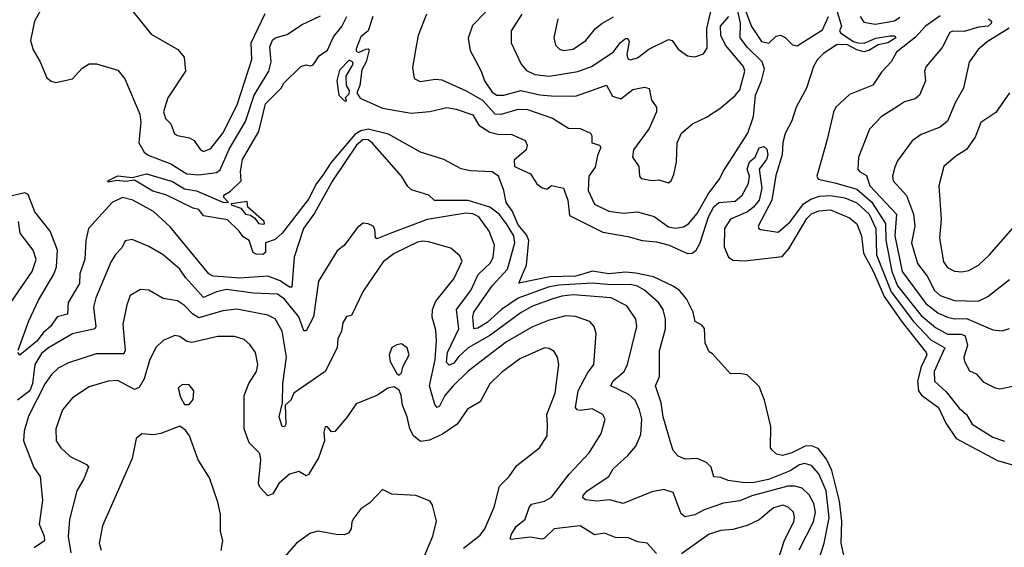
# Model space of a CAD drawing. Extents: x 1245515 to 1420776, y 606314 to 671314.
# Tile 263 of 385: x 1359734 to 1363864, y 635468 to 637682. Entities that reach past the tile are written whole.
import ezdxf

# ---------------------------------------------------------------- set-up
doc = ezdxf.new("R2010")
doc.units = 0

msp = doc.modelspace()

# ---------------------------------------------------------------- linework, layer by layer
at = {"layer": '0CON10XD'}
for points in [[(1359861.5, 637795), (1359796, 637675), (1359778.6, 637595), (1359790.3, 637555), (1359819.5, 637505), (1359847.7, 637437.7), (1359865, 637423.3), (1359885, 637417.5), (1359955, 637433.8), (1359995, 637478.8), (1360025, 637496.2), (1360056.1, 637496.1), (1360145, 637469.4), (1360173.9, 637433.9), (1360237, 637285), (1360241.2, 637251.2), (1360233.7, 637165), (1360255, 637125.4), (1360273, 637113), (1360367.1, 637077.1), (1360435, 637034.5), (1360485, 637030.5), (1360559.7, 637040.3), (1360575, 637051.8), (1360611.9, 637138.1), (1360680.3, 637255), (1360717.3, 637365), (1360778.3, 637465), (1360788.3, 637505), (1360782.3, 637567.7), (1360794.1, 637595.9), (1360805, 637605.2), (1360855, 637620.1), (1360915, 637659.8), (1360995, 637697.6)], [(1360162.8, 637772.8), (1360285, 637620.6), (1360396.9, 637556.9), (1360422.9, 637525), (1360429.5, 637465), (1360355, 637354.2), (1360336.9, 637295), (1360345, 637266.7), (1360367.5, 637245), (1360383.4, 637203.4), (1360395.4, 637195.4), (1360446.1, 637186.1), (1360465.4, 637175.4), (1360491.4, 637135), (1360505, 637128.5), (1360535, 637141.5), (1360585, 637206.2), (1360646.3, 637325), (1360707.5, 637515), (1360704.7, 637585), (1360762.8, 637707.2)], [(1361839.6, 637705), (1361795.4, 637635), (1361794.5, 637584.5), (1361836.5, 637495), (1361859, 637469), (1361895, 637451.4), (1361955, 637445.2), (1362075, 637463.8), (1362132.2, 637485), (1362223.4, 637545), (1362254.1, 637585.9), (1362275, 637602.9), (1362285, 637602.7), (1362289.9, 637589.9), (1362280.5, 637535), (1362285, 637518), (1362293.8, 637513.8), (1362325, 637521.8), (1362372.6, 637557.4), (1362455, 637598.9), (1362470.8, 637595), (1362495, 637557.5), (1362535, 637530), (1362565, 637525.7), (1362602.1, 637537.9), (1362617.2, 637562.8), (1362615.4, 637645), (1362643.8, 637765)], [(1363191.2, 635435), (1363180, 635485), (1363182.7, 635577.3), (1363171.8, 635661.8), (1363139.9, 635789.9), (1363117.4, 635837.4), (1363082.8, 635882.8), (1363055, 635893.2), (1363028.3, 635891.7), (1362972.9, 635865), (1362933.6, 635853.6), (1362908.8, 635858.8), (1362890, 635875), (1362883.3, 635885), (1362884.4, 635974.4), (1362858, 636085), (1362835, 636142.5), (1362785, 636191.2), (1362755, 636197.5), (1362715, 636196.2), (1362639.5, 636279.5), (1362625, 636287.5), (1362608.8, 636325), (1362605.7, 636385.7), (1362595, 636400), (1362566.7, 636415), (1362559.2, 636455), (1362530.6, 636510.6), (1362501.5, 636545), (1362475, 636563.5), (1362392.1, 636602.1), (1362318.4, 636618.4), (1362275, 636622.6), (1362205, 636615.9), (1362135, 636626.2), (1362096, 636614), (1362065, 636605.4), (1361957.5, 636602.5), (1361826.7, 636576.7), (1361858.8, 636651.2), (1361869.1, 636755), (1361859.5, 636779.5), (1361825, 636821.4), (1361799.7, 636879.8), (1361774.5, 636915), (1361764.7, 636965), (1361742.1, 637025), (1361715, 637043.6), (1361625, 637047.6), (1361585.8, 637055.7), (1361512.5, 637095), (1361415, 637125.6), (1361280.8, 637200.7), (1361195, 637222.1), (1361164.1, 637215.9), (1361139.7, 637200.3), (1361038.7, 637081.3), (1361005, 637029.3), (1360978.8, 636995), (1360945, 636928.1), (1360835, 636785.5), (1360805, 636759), (1360764.5, 636745), (1360764.5, 636705.5), (1360753.8, 636696.2), (1360725, 636697.5), (1360712.7, 636705), (1360695.8, 636755), (1360670.3, 636770.3), (1360653.8, 636795), (1360605, 636841.9), (1360505, 636859.2), (1360485, 636885.3), (1360461.3, 636891.3), (1360346.4, 636946.4), (1360292.2, 636962.2), (1360215, 637008), (1360176.8, 637003.2), (1360142.5, 637007.5), (1360105, 637000), (1360103.3, 637005), (1360145, 637026.7), (1360205, 637020), (1360265, 637035.2), (1360375, 637003.2), (1360425, 636972.4), (1360475, 636963.6), (1360585, 636916.7), (1360610, 636915), (1360590, 636935), (1360590, 636945), (1360617.6, 636962.4), (1360662.5, 637005), (1360660, 637045), (1360668, 637095), (1360737.3, 637212.7), (1360765, 637328), (1360830, 637395), (1360841.2, 637415), (1360913.3, 637485), (1360935, 637492.5), (1360955, 637487.5), (1360965, 637492.5), (1360990, 637530), (1361025, 637554.3), (1361049.6, 637610.4), (1361085, 637652.8), (1361105.7, 637695)], [(1361214.3, 637695), (1361195.7, 637634.3), (1361165, 637610), (1361145, 637560), (1361145, 637550), (1361155, 637543.3), (1361185, 637557.5), (1361195, 637560), (1361200, 637555), (1361187.5, 637505), (1361168.3, 637471.7), (1361160, 637405), (1361147.5, 637375), (1361161.7, 637351.7), (1361255, 637310.9), (1361375, 637289.4), (1361453.6, 637296.4), (1361525, 637313.3), (1361563.8, 637306.2), (1361635, 637282), (1361659.2, 637239.2), (1361705, 637209.1), (1361745, 637200), (1361795, 637201.9), (1361854, 637175), (1361862.2, 637155), (1361858.5, 637135), (1361808.4, 637091.6), (1361809, 637065), (1361876.8, 637035), (1361902.6, 636992.6), (1361925, 636975.8), (1361945, 636970), (1361965, 636985.6), (1362014, 636975), (1362033, 636925), (1362040.2, 636860.2), (1362179.9, 636789.9), (1362285, 636772.1), (1362345, 636755.2), (1362405, 636750), (1362458.1, 636735), (1362535, 636700.6), (1362555, 636701.6), (1362571.3, 636715), (1362588.6, 636745), (1362623.1, 636855), (1362645, 636896.1), (1362666.5, 636915), (1362735, 636920.8), (1362764.1, 636945.9), (1362791.2, 636995), (1362794.3, 637025), (1362784.8, 637055), (1362794.4, 637085.6), (1362819.2, 637105), (1362835, 637143.8), (1362855, 637150), (1362867.7, 637137.7), (1362871.8, 637115), (1362865.7, 637095), (1362835.3, 637054.7), (1362846.6, 636975), (1362835.4, 636925), (1362812.2, 636895), (1362786.1, 636875), (1362714.9, 636845.1), (1362689.8, 636805), (1362688.5, 636728.5), (1362706.9, 636685), (1362725, 636672.8), (1362775, 636669.2), (1362932.3, 636687.7), (1362959.4, 636720.6), (1363035, 636846.9), (1363055, 636867.7), (1363085, 636879.2), (1363135, 636883.5), (1363215, 636850), (1363245.4, 636825), (1363265, 636774.2), (1363272.5, 636702.5), (1363315, 636623.5), (1363359.7, 636519.7), (1363435, 636413.1), (1363536.6, 636285), (1363538.6, 636275), (1363515.3, 636224.7), (1363500, 636165), (1363503.8, 636123.8), (1363516.3, 636106.3), (1363588.1, 636055), (1363619, 635989), (1363661.9, 635925), (1363835, 635831.6), (1363945, 635799.4)], [(1361440.6, 637705), (1361405.5, 637615), (1361395, 637562.5), (1361381.3, 637481.3), (1361388.9, 637435), (1361412.8, 637422.7), (1361478.3, 637431.7), (1361505, 637428.8), (1361606.2, 637383.8), (1361675, 637343.5), (1361727.2, 637287.2), (1361755, 637285.5), (1361825, 637306.7), (1361864.2, 637304.2), (1361968.4, 637268.4), (1362035, 637226.8), (1362085, 637224.7), (1362128, 637205), (1362134.2, 637195), (1362134, 637165), (1362165, 637155.6), (1362171.9, 637145), (1362157.7, 637112.3), (1362146.9, 637063.1), (1362120.8, 637025), (1362117.8, 636965), (1362145, 636907.1), (1362205, 636878.1), (1362265, 636869.5), (1362325, 636875.9), (1362395, 636855.4), (1362455, 636812.2), (1362485, 636806.8), (1362518.1, 636811.9), (1362538.5, 636825), (1362575, 636867.9), (1362620.8, 636949.2), (1362671.1, 637015), (1362684.3, 637045), (1362787.4, 637205), (1362811.9, 637275), (1362820.5, 637365), (1362845.2, 637425), (1362857.1, 637475), (1362847.7, 637505), (1362786.9, 637565), (1362755.9, 637605), (1362757.4, 637667.4), (1362744.1, 637725)], [(1361687.3, 637712.7), (1361632.6, 637657.4), (1361614.7, 637604.7), (1361622.9, 637552.9), (1361669.2, 637465), (1361683.8, 637425), (1361715, 637377.1), (1361735, 637364.3), (1361765, 637364.3), (1361835, 637384), (1361915, 637366), (1361962.8, 637362.8), (1362065, 637360.9), (1362195, 637407.5), (1362220.2, 637360.2), (1362255, 637348.9), (1362305, 637388.4), (1362355, 637399.1), (1362373.6, 637393.6), (1362383.9, 637343.9), (1362405.4, 637315), (1362405.3, 637294.7), (1362373.6, 637225), (1362308.8, 637135), (1362303.6, 637105), (1362330.8, 637065), (1362334, 637025), (1362340, 637015), (1362385, 637007.3), (1362415, 637009.4), (1362455, 636997.5), (1362466, 637005), (1362477.7, 637032.3), (1362488.5, 637085), (1362491.6, 637165), (1362510, 637205), (1362555.3, 637244.7), (1362615, 637273.3), (1362675, 637311.5), (1362735, 637362.9), (1362755, 637387.8), (1362775.3, 637465), (1362770, 637485), (1362747.5, 637512.5), (1362694.8, 637575), (1362674.8, 637615.2), (1362673.1, 637655), (1362708.4, 637695)], [(1361990.4, 637685), (1361974.6, 637605), (1361980.5, 637575), (1361997.7, 637557.7), (1362015, 637552), (1362055, 637558.6), (1362107.7, 637595), (1362148.7, 637645), (1362175, 637665.8), (1362225, 637694.1)], [(1362775, 637726.6), (1362802.6, 637652.6), (1362845, 637590.3), (1362876.4, 637583.6), (1362907.2, 637612.7), (1362925, 637617.2), (1362945, 637607.2), (1362975, 637576.4), (1362995, 637572.2), (1363101.4, 637638.6), (1363126.1, 637695)], [(1363159.6, 637725), (1363180.4, 637655), (1363172.5, 637635), (1363177.5, 637625), (1363230.7, 637590.7), (1363249.4, 637585), (1363276.3, 637583.7), (1363325, 637604), (1363385, 637613.2), (1363404.4, 637614.4), (1363409.1, 637605), (1363375.4, 637585), (1363334.5, 637575.5), (1363295, 637552), (1363275, 637547.2), (1363245, 637554.6), (1363205.6, 637575.6), (1363162.1, 637577.9), (1363105, 637540.3), (1363079.8, 637515), (1363063.8, 637485), (1363034.5, 637395), (1362991.1, 637315), (1362972.5, 637257.5), (1362945, 637204.3), (1362934.2, 637165.8), (1362932.1, 637115), (1362905, 637028), (1362888.8, 636925), (1362830.8, 636815), (1362833.8, 636805), (1362841.7, 636801.7), (1362915, 636790), (1362965, 636833.2), (1363021.4, 636908.6), (1363051.6, 636928.4), (1363088.7, 636941.3), (1363135, 636944.4), (1363195, 636934.6), (1363245, 636913.6), (1363296.9, 636865), (1363324.3, 636805), (1363327.5, 636695), (1363389.4, 636539.4), (1363482.6, 636415), (1363555, 636337.8), (1363613.6, 636305), (1363569.7, 636205), (1363571.5, 636165), (1363620.5, 636120.5), (1363675, 636051.1), (1363705.2, 636025.2), (1363728.9, 635985), (1363815, 635930.5), (1363865, 635913.5)], [(1363595, 637698.4), (1363533.4, 637655), (1363491.1, 637608.9), (1363411.5, 637545), (1363388.6, 637505), (1363348.8, 637461.2), (1363312.7, 637407.3), (1363215, 637367.7), (1363157.3, 637315), (1363146.7, 637293.3), (1363121.3, 637178.7), (1363076.9, 637025), (1363083.1, 637013.1), (1363153, 636997), (1363245, 636971.1), (1363307, 636917), (1363366, 636826), (1363367, 636757), (1363392.5, 636625), (1363415.4, 636565), (1363515, 636440), (1363575, 636390.3), (1363625, 636361.5), (1363682.3, 636362.3), (1363699.3, 636355), (1363709.6, 636315), (1363694, 636265), (1363697.3, 636247.3), (1363718.3, 636208.3), (1363745, 636195.8), (1363775, 636162.5), (1363825, 636136.9), (1363845, 636133.1), (1363912.8, 636147.2)], [(1363258.9, 637695), (1363275, 637671.8), (1363322.2, 637662.2), (1363402.6, 637677.4), (1363425, 637691.8)], [(1363796.9, 637685), (1363809.6, 637675), (1363808.4, 637665), (1363795.6, 637654.4), (1363755, 637650.7), (1363695, 637632.3), (1363646.6, 637633.4), (1363635, 637627.5), (1363602.5, 637565), (1363536, 637485), (1363529.6, 637465), (1363532.5, 637425), (1363507.9, 637365), (1363490.1, 637349.9), (1363445, 637336.7), (1363419.3, 637320.7), (1363346.5, 637273.5), (1363298.2, 637221.8), (1363252.3, 637105), (1363249.6, 637055), (1363255.6, 637045), (1363285, 637028.6), (1363299.3, 636985), (1363412, 636865), (1363404.9, 636775), (1363434.9, 636624.9), (1363535, 636490.4), (1363585, 636451.7), (1363625, 636433.8), (1363655, 636427.1), (1363705, 636428), (1363815, 636380.4), (1363855, 636376.5), (1363885, 636385.6)], [(1363883.5, 637646.5), (1363791.3, 637588.7), (1363753.8, 637556.2), (1363716.4, 637503.6), (1363692.8, 637395), (1363658.9, 637335), (1363624.8, 637255.2), (1363595, 637230), (1363515, 637200), (1363477.3, 637172.7), (1363415, 637089.2), (1363405, 637063.3), (1363394.4, 637025), (1363398.1, 637005), (1363453.5, 636943.5), (1363483.4, 636865), (1363487.8, 636815), (1363474.8, 636745), (1363499, 636659), (1363540, 636605), (1363571.1, 636545), (1363594.6, 636525), (1363655, 636503.3), (1363755, 636501.1), (1363795, 636519.6), (1363885, 636591.5)], [(1361105, 637340), (1361100, 637355), (1361115, 637370), (1361117.5, 637385), (1361103.8, 637405), (1361103.3, 637445), (1361132.5, 637495), (1361130, 637505), (1361115, 637512.5), (1361075, 637470), (1361064.3, 637425), (1361072.5, 637365), (1361095, 637342.5), (1361105, 637340)], [(1363885.8, 637375), (1363827.6, 637292.4), (1363765, 637250), (1363740.8, 637189.2), (1363705, 637137.1), (1363660.9, 637109.1), (1363609.4, 637065), (1363589.1, 636985), (1363598.8, 636845), (1363591.6, 636765), (1363608.2, 636665), (1363625, 636642), (1363655, 636626.2), (1363685, 636623.8), (1363715, 636629.5), (1363755, 636651.5), (1363801.8, 636695), (1363898.1, 636805)], [(1363085.3, 635415), (1363108, 635485), (1363129, 635591), (1363116.7, 635705), (1363086.2, 635776.2), (1363055, 635811.2), (1363025, 635820), (1363005, 635814.3), (1362965, 635788.3), (1362875, 635753.1), (1362815, 635739.2), (1362775, 635738.8), (1362705, 635747.8), (1362675, 635761.5), (1362645, 635763.8), (1362634.7, 635804.7), (1362614.1, 635824.1), (1362575, 635840.4), (1362525, 635837.5), (1362495, 635850), (1362475, 635873.8), (1362464.7, 635904.7), (1362433.3, 636015), (1362424.4, 636074.4), (1362401.1, 636145), (1362417.8, 636185), (1362417.1, 636292.9), (1362442.2, 636385), (1362442.4, 636425), (1362432.9, 636465), (1362413.1, 636495), (1362355, 636547.3), (1362325, 636563.1), (1362295, 636570.3), (1362215, 636569.3), (1362135, 636576.5), (1361995, 636568.4), (1361950.4, 636559.6), (1361825, 636512.9), (1361754.5, 636465.5), (1361695, 636411), (1361655, 636387), (1361638.6, 636385), (1361633.7, 636435), (1361638.8, 636455), (1361714.9, 636565.1), (1361779.8, 636635), (1361810.6, 636745), (1361806.9, 636775), (1361775.1, 636825), (1361744.5, 636865), (1361705.2, 636895.2), (1361615, 636922.4), (1361473.4, 636923.4), (1361450, 636945), (1361377.3, 636967.3), (1361361.5, 636981.5), (1361335.5, 637025), (1361212.4, 637165), (1361195, 637177.1), (1361175, 637179.3), (1361145.7, 637155), (1361045, 637006), (1360970.2, 636869.8), (1360923.9, 636805), (1360884.6, 636685), (1360875, 636560), (1360865, 636558.7), (1360825.5, 636585.5), (1360775, 636605.5), (1360655, 636597.3), (1360587, 636603), (1360545, 636606.2), (1360527.1, 636615), (1360365, 636812.9), (1360295, 636876.6), (1360207.5, 636925), (1360164.8, 636935.2), (1360121.1, 636915), (1360022.8, 636805), (1360011.1, 636755), (1360006.3, 636676.3), (1359985.3, 636615), (1359984.7, 636575), (1359936.3, 636495), (1359933.5, 636446.5), (1359890.9, 636435), (1359864.8, 636395.2), (1359832.2, 636367.8), (1359805, 636332.4), (1359734.4, 636274.4), (1359725.9, 636285)], [(1359726.7, 636295), (1359771.6, 636418.4), (1359812.9, 636505), (1359876.4, 636613.6), (1359887.8, 636645), (1359891.7, 636715), (1359861.6, 636795), (1359797.6, 636875), (1359768.5, 636948.5), (1359754.6, 636954.6), (1359695, 636941)], [(1360755, 636824.3), (1360760, 636825), (1360758.8, 636835), (1360690, 636895), (1360688.3, 636918.3), (1360620.7, 636909.3), (1360620, 636905), (1360660.7, 636890.7), (1360681.2, 636865), (1360701.4, 636861.4), (1360719.5, 636849.5), (1360735, 636826.2), (1360755, 636824.3)], [(1362385, 635700), (1362265, 635651.4), (1362207.2, 635667.2), (1362155, 635661.2), (1362106.9, 635666.9), (1362095.9, 635675.9), (1362096.9, 635685), (1362114.4, 635705), (1362205, 635764.4), (1362223.5, 635796.5), (1362285, 635853.6), (1362317.4, 635892.6), (1362338.7, 635941.3), (1362342.9, 636005), (1362334.1, 636045), (1362314.7, 636085), (1362288.9, 636108.9), (1362213.2, 636145), (1362223.6, 636166.4), (1362269.6, 636205), (1362283.1, 636235), (1362322.3, 636395), (1362317.7, 636425), (1362280.5, 636480.5), (1362214.8, 636514.8), (1362055, 636527.5), (1362007.9, 636522.1), (1361969.7, 636509.8), (1361885, 636479), (1361837.5, 636452.5), (1361705, 636356.8), (1361615, 636305.4), (1361575, 636268.9), (1361555, 636240.2), (1361535, 636232.3), (1361524.1, 636245), (1361528.1, 636285), (1361576, 636385), (1361565.2, 636465), (1361625.7, 636545), (1361657.2, 636612.8), (1361708.2, 636661.8), (1361719.1, 636685), (1361724.7, 636735), (1361702.6, 636795), (1361659.2, 636855), (1361635, 636866.8), (1361605, 636870.3), (1361443, 636843), (1361295, 636787.8), (1361232.1, 636762.1), (1361226, 636766), (1361223.1, 636803.1), (1361215.8, 636815), (1361195, 636825.7), (1361175, 636827.5), (1361150.7, 636809.3), (1361095, 636734.4), (1361065, 636712.5), (1360987.3, 636585), (1360965.6, 636435), (1360935, 636375.5), (1360925, 636375.6), (1360905, 636435.2), (1360845, 636509), (1360815, 636529.4), (1360715, 636534.4), (1360600.5, 636549.5), (1360559.6, 636540.4), (1360505, 636516), (1360429.4, 636599.4), (1360404.7, 636635), (1360335, 636695.4), (1360275, 636729.6), (1360205, 636759.4), (1360175.6, 636754.4), (1360162.2, 636725), (1360135, 636697.1), (1360115.3, 636664.7), (1360053.4, 636515), (1360043.3, 636475), (1360052.5, 636395), (1360048.7, 636385), (1359955, 636364.1), (1359855, 636305.2), (1359825, 636281), (1359796.7, 636235), (1359787.3, 636155), (1359776.6, 636125), (1359724.8, 636085)], [(1359695.7, 636495), (1359786.1, 636625), (1359802.2, 636675), (1359790.4, 636715), (1359735.9, 636785.9), (1359728.7, 636835)], [(1362405, 635442.5), (1362365.5, 635485.5), (1362325, 635490.6), (1362285, 635509.4), (1362235, 635507.1), (1362187, 635527), (1362145, 635520.6), (1362085, 635558.5), (1361975, 635546), (1361935, 635505.6), (1361925, 635502.5), (1361875, 635510.5), (1361795, 635501.2), (1361791.2, 635505), (1361797, 635523), (1361816.8, 635555), (1361853.9, 635586.1), (1361870, 635635), (1361880.8, 635649.1), (1361935, 635662.2), (1361965, 635678.5), (1362037.9, 635775), (1362121.8, 635865), (1362172.9, 635945), (1362189.1, 636005), (1362179.4, 636025), (1362135, 636048.9), (1362085, 636042.4), (1362071.9, 636045), (1362064.8, 636055), (1362076.2, 636125), (1362115, 636198.6), (1362141.5, 636235), (1362152.1, 636365), (1362143.3, 636395), (1362125.3, 636415.3), (1362065, 636436), (1362025, 636438.6), (1361955, 636420.3), (1361885, 636393.2), (1361775, 636330.2), (1361686.8, 636263.2), (1361615, 636207.3), (1361552, 636145), (1361517.1, 636105), (1361495, 636060), (1361485, 636054.1), (1361475, 636067.5), (1361453.2, 636145), (1361475.7, 636255), (1361481.3, 636335), (1361478.5, 636378.5), (1361464, 636434), (1361465.4, 636465), (1361479.2, 636500.9), (1361554.7, 636595), (1361588.9, 636668.9), (1361580.3, 636690.3), (1361542.4, 636722.4), (1361449, 636749), (1361425, 636752.8), (1361402, 636748), (1361305, 636700.7), (1361258.8, 636665), (1361175, 636542.2), (1361125, 636440), (1361105, 636436.7), (1361089.4, 636409.4), (1361083.5, 636375), (1361067.4, 636342.6), (1361065, 636304.2), (1361015.5, 636205), (1360882.9, 636115), (1360870.4, 636085), (1360847.5, 636065), (1360850.5, 635985), (1360845, 635973.3), (1360835, 635974.3), (1360822.5, 636015), (1360836.1, 636073.9), (1360837.2, 636155), (1360853.3, 636265), (1360834.1, 636375), (1360805, 636426.2), (1360775, 636442), (1360645, 636466.5), (1360585, 636459.7), (1360485, 636430.4), (1360458.2, 636448.2), (1360425, 636483.1), (1360395, 636501.6), (1360335, 636511.2), (1360275, 636546.9), (1360240.3, 636549.7), (1360196.9, 636525), (1360183.6, 636485), (1360166.9, 636403.1), (1360175.3, 636294.7), (1360170, 636280), (1360055, 636279.4), (1359938.3, 636241.7), (1359895, 636219.4), (1359866.4, 636193.6), (1359840, 636155), (1359771.2, 636018.8), (1359752.1, 635955), (1359750, 635915), (1359793.3, 635803.3), (1359820, 635765), (1359829.3, 635665), (1359815.3, 635565), (1359836.5, 635515), (1359837.9, 635495), (1359793.6, 635466.4)], [(1361946.9, 635983.1), (1361944.2, 636025.8), (1361979.6, 636115), (1361994.6, 636235), (1361988.8, 636265), (1361975, 636290), (1361955, 636302.1), (1361935, 636304.6), (1361831.9, 636258.1), (1361755, 636200.9), (1361705, 636153.8), (1361665, 636078.9), (1361612.4, 636047.6), (1361568.9, 635985), (1361507.4, 635942.6), (1361452.6, 635917.4), (1361415, 635912.5), (1361386.1, 635935), (1361370, 635965), (1361359.5, 636015), (1361339.4, 636065), (1361334, 636105), (1361325, 636126.7), (1361305, 636141.2), (1361277.5, 636135), (1361234.3, 636105.7), (1361145, 636069.4), (1361105, 636011.4), (1361055, 635954), (1361042, 635952), (1361025, 635973.3), (1361015, 635973.3), (1361008.8, 635951.2), (1361012.5, 635915), (1360986.6, 635843.4), (1360945, 635773.1), (1360935, 635767.5), (1360905, 635785.5), (1360865, 635775.5), (1360820, 635735), (1360795, 635692), (1360775, 635683.3), (1360740.9, 635720.9), (1360735.4, 635735.4), (1360745.4, 635835), (1360741.5, 635861.5), (1360696, 635906), (1360674.7, 635964.7), (1360675.5, 636105), (1360694.6, 636155), (1360726.4, 636205), (1360731.8, 636235), (1360722.3, 636285), (1360699.5, 636319.5), (1360675, 636339.6), (1360635, 636351.8), (1360565, 636352.1), (1360455, 636327.1), (1360435, 636331.2), (1360405, 636352.9), (1360385, 636356.7), (1360334.7, 636335.3), (1360305, 636305.8), (1360278.5, 636251.5), (1360255.3, 636175.3), (1360235, 636138.9), (1360215, 636130), (1360145, 636168.2), (1360104.7, 636165.3), (1360025, 636141.5), (1359955, 636094.4), (1359913.8, 636045), (1359884.5, 635965), (1359887.1, 635915), (1359906.7, 635885), (1359945, 635849.6), (1360013.8, 635815), (1360022, 635805), (1360003.3, 635755), (1359973.6, 635705), (1359942.5, 635585), (1359937, 635513), (1359948.3, 635445)], [(1361325, 636190), (1361335, 636200), (1361342.3, 636227.7), (1361367.1, 636275), (1361359.2, 636305), (1361335, 636321.2), (1361315, 636318), (1361295, 636306), (1361283.1, 636275), (1361287, 636247), (1361315, 636197.5), (1361325, 636190)], [(1360445, 636067.5), (1360461.7, 636088.3), (1360464, 636125), (1360445, 636149.2), (1360415, 636151.4), (1360398.6, 636135), (1360407.5, 636097.5), (1360425, 636067.5), (1360445, 636067.5)], [(1360578.5, 635455), (1360585.5, 635494.5), (1360575.8, 635535), (1360576.4, 635605), (1360565, 635656.7), (1360529.1, 635759.1), (1360482.5, 635835), (1360445.5, 635935.5), (1360429.7, 635959.7), (1360405, 635976.2), (1360325, 635945.5), (1360295, 635940.5), (1360245.8, 635944.2), (1360222, 635925), (1360205, 635841.2), (1360081.3, 635558.7), (1360066.9, 635485), (1360075, 635455.8)], [(1361595, 635464.7), (1361665, 635519.2), (1361684.6, 635545), (1361723.8, 635636.2), (1361745.6, 635725), (1361786.7, 635765), (1361819.5, 635810.5), (1361914.2, 635885), (1361945.6, 635935), (1361946.9, 635983.1)], [(1363002.6, 635457.4), (1363064, 635575), (1363071.8, 635615), (1363065, 635652.2), (1363045, 635688), (1363015.6, 635715.6), (1362985, 635724.8), (1362955, 635723.8), (1362805, 635684.1), (1362755, 635663.5), (1362686.3, 635653.7), (1362605, 635625.7), (1362565, 635604.3), (1362525, 635595.6), (1362508.6, 635608.6), (1362475, 635698.1), (1362435, 635710.9), (1362385, 635700)], [(1361424.4, 635415), (1361466.9, 635515), (1361482.3, 635577.7), (1361465.7, 635645), (1361455, 635661.2), (1361395.4, 635685.4), (1361295, 635691.4), (1361255, 635710), (1361202, 635655), (1361165, 635628.9), (1361135, 635590.5), (1361126.8, 635575), (1361124.2, 635545), (1361113.2, 635526.8), (1361095, 635520.2), (1361061.6, 635521.6), (1360985, 635535.7), (1360953.4, 635526.6), (1360895, 635485.8), (1360845, 635427.8)], [(1362915.1, 635414.9), (1362942.2, 635497.8), (1362981.2, 635575), (1362984.1, 635595), (1362978.8, 635615), (1362956.8, 635636.8), (1362935, 635645.4), (1362895, 635634), (1362835, 635583.5), (1362785, 635558.9), (1362725, 635542.5), (1362675, 635538.4), (1362625, 635522.7), (1362509.2, 635440.9)]]:
    msp.add_lwpolyline(points, dxfattribs=at)

doc.saveas('drawing.dxf')
